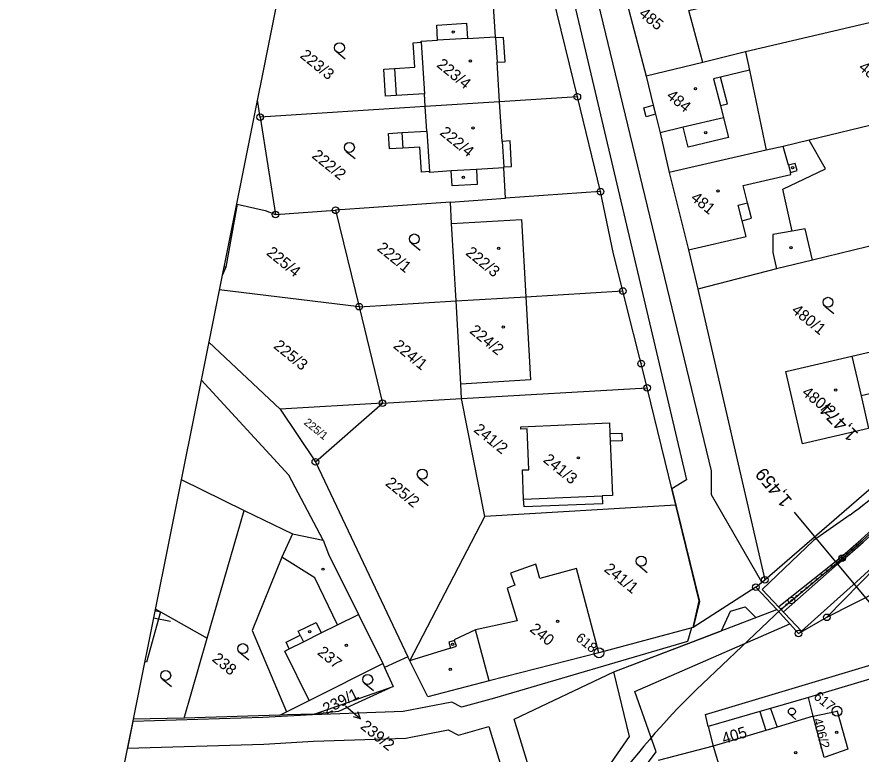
# Model space of a CAD drawing. Extents: x -548552 to -543113, y -1131925 to -1123599.
# Drawn here: x -548195.3 to -548067.8, y -1130297.8 to -1130186.3 of the extents above; entities that cross this region are included whole.
import ezdxf

# ---------------------------------------------------------------- set-up
doc = ezdxf.new("R2010")
doc.units = 0
for name, color, linetype in [('Hranice parcel', 7, 'Continuous'), ('HRANY', 7, 'Continuous'), ('Parcelní čísla', 7, 'Continuous'), ('Pop  PČ popisy', 7, 'Continuous'), ('Poz předměty', 7, 'Continuous'), ('Profile', 7, 'Continuous'), ('PROFILY', 7, 'Continuous'), ('STANIČENÍ', 7, 'Continuous'), ('STANIČENÍ PROFILY', 7, 'Continuous'), ('Vnitřní kresba', 7, 'Continuous'), ('Věcná břemena k části', 7, 'Continuous'), ('Značky bodu BP', 7, 'Continuous'), ('Značky budov', 7, 'Continuous'), ('Značky kultur', 7, 'Continuous')]:
    doc.layers.add(name, color=color, linetype=linetype)

msp = doc.modelspace()

# ---------------------------------------------------------------- linework, layer by layer
at = {"layer": 'Hranice parcel'}
for p, q in [((-548104.07, -1130180.72), (-548100.28, -1130195.31)), ((-548045.27, -1130182.22), (-548085.24, -1130191.6)), ((-548110.66, -1130198.42), (-548114.33, -1130183.31)), ((-548085.24, -1130191.6), (-548091.72, -1130193.2)), ((-548091.72, -1130193.2), (-548100.28, -1130195.31)), ((-548107.17, -1130212.74), (-548110.66, -1130198.42)), ((-548046.64, -1130197.95), (-548075.62, -1130204.95)), ((-548158.59, -1130201.47), (-548159, -1130198.89)), ((-548133.63, -1130199.88), (-548158.59, -1130201.47)), ((-548158.59, -1130201.47), (-548156.28, -1130216.19)), ((-548082.13, -1130206.49), (-548096.78, -1130209.85)), ((-548129.83, -1130214.33), (-548121.49, -1130213.75)), ((-548107.17, -1130212.74), (-548121.49, -1130213.75)), ((-548129.83, -1130214.33), (-548147.18, -1130215.56)), ((-548156.28, -1130216.19), (-548147.18, -1130215.56)), ((-548147.18, -1130215.56), (-548143.63, -1130230.13)), ((-548048.05, -1130216.47), (-548075.12, -1130223.11)), ((-548143.63, -1130230.13), (-548164.75, -1130227.58)), ((-548092.47, -1130227.49), (-548082.32, -1130271.41)), ((-548143.63, -1130230.13), (-548128.99, -1130229.26)), ((-548143.63, -1130230.13), (-548140.09, -1130244.7)), ((-548128.15, -1130244.02), (-548100.11, -1130242.41)), ((-548095.77, -1130260.16), (-548100.11, -1130242.41)), ((-548140.09, -1130244.7), (-548128.15, -1130244.02)), ((-548124.64, -1130261.87), (-548128.15, -1130244.02)), ((-548140.09, -1130244.7), (-548155.57, -1130245.6)), ((-548155.57, -1130245.6), (-548150.24, -1130253.57)), ((-548150.24, -1130253.57), (-548140.09, -1130244.7)), ((-548150.24, -1130253.57), (-548136.25, -1130283.07)), ((-548166.57, -1130280.26), (-548160.98, -1130260.95)), ((-548160.98, -1130260.95), (-548153.72, -1130264.49)), ((-548095.77, -1130260.16), (-548124.64, -1130261.87)), ((-548135.97, -1130283.66), (-548124.64, -1130261.87)), ((-548072.97, -1130277.09), (-548044.53, -1130262.59)), ((-548153.72, -1130264.49), (-548149.07, -1130265.45)), ((-548083.69, -1130272.53), (-548082.32, -1130271.41)), ((-548083.69, -1130272.53), (-548093.18, -1130278.62)), ((-548080.54, -1130275.93), (-548083.69, -1130272.53)), ((-548174.42, -1130275.83), (-548173.65, -1130276.27)), ((-548080.54, -1130275.93), (-548078.57, -1130278.07)), ((-548173.65, -1130276.27), (-548166.57, -1130280.26)), ((-548093.18, -1130278.62), (-548107.39, -1130282.45)), ((-548170.06, -1130292.33), (-548166.57, -1130280.26)), ((-548136.25, -1130283.07), (-548139.78, -1130284.7)), ((-548135.97, -1130283.66), (-548136.25, -1130283.07)), ((-548140.06, -1130284.06), (-548139.78, -1130284.7)), ((-548139.78, -1130284.7), (-548138.51, -1130287.56)), ((-548062.95, -1130285.35), (-548075.73, -1130289.2)), ((-548150.4, -1130291.75), (-548138.51, -1130287.56)), ((-548075.03, -1130292.04), (-548075.73, -1130289.2)), ((-548155.62, -1130291.87), (-548154.62, -1130291.38)), ((-548170.06, -1130292.33), (-548177.76, -1130292.47)), ((-548155.62, -1130291.87), (-548170.06, -1130292.33)), ((-548073.38, -1130298.29), (-548075.03, -1130292.04)), ((-548090.88, -1130293.58), (-548090.14, -1130296.58)), ((-548090.14, -1130296.58), (-548098.47, -1130298.72))]:
    msp.add_line(p, q, dxfattribs=at)
for points in [[(-548091.72, -1130193.2), (-548093.82, -1130185.35), (-548089.98, -1130184.43), (-548091.64, -1130177.8)], [(-548133.63, -1130199.88), (-548133.76, -1130197.94), (-548138.04, -1130198.21), (-548139.65, -1130198.31), (-548139.91, -1130194.22), (-548138.31, -1130194.12), (-548135.22, -1130193.92), (-548135.45, -1130190.23), (-548134.25, -1130190.15), (-548134.26, -1130190), (-548131.77, -1130189.86), (-548131.9, -1130187.57), (-548127.41, -1130187.29), (-548127.27, -1130189.6), (-548123.03, -1130189.33), (-548123.38, -1130183.93)], [(-548085.24, -1130191.6), (-548084.63, -1130194.39), (-548082.13, -1130206.49)], [(-548100.28, -1130195.31), (-548099.18, -1130199.65), (-548098.83, -1130201.03), (-548098.13, -1130203.83), (-548096.78, -1130209.85)], [(-548110.66, -1130198.42), (-548122.41, -1130199.17), (-548133.63, -1130199.88)], [(-548121.49, -1130213.75), (-548121.77, -1130209.14), (-548125.92, -1130209.37), (-548125.79, -1130211.67), (-548129.59, -1130211.88), (-548129.72, -1130209.58), (-548133, -1130209.86), (-548133.01, -1130209.71), (-548134.21, -1130209.79), (-548134.45, -1130206), (-548137.05, -1130206.16), (-548139.04, -1130206.29), (-548139.19, -1130203.94), (-548137.19, -1130203.82), (-548133.4, -1130203.58), (-548133.63, -1130199.88)], [(-548075.62, -1130204.95), (-548079.55, -1130205.9), (-548082.13, -1130206.49)], [(-548075.12, -1130223.11), (-548076.23, -1130218.37), (-548078.2, -1130218.72), (-548079.62, -1130212.37), (-548073.16, -1130209.27), (-548075.62, -1130204.95)], [(-548096.78, -1130209.85), (-548093.87, -1130221.54), (-548092.47, -1130227.49)], [(-548103.79, -1130227.76), (-548105.2, -1130222.13), (-548107.17, -1130212.74)], [(-548162.04, -1130214.65), (-548163.79, -1130224.15), (-548164.29, -1130225.32)], [(-548162.15, -1130214.62), (-548162.04, -1130214.65)], [(-548162.04, -1130214.65), (-548157.83, -1130215.6), (-548156.28, -1130216.19)], [(-548128.99, -1130229.26), (-548129.65, -1130217.57), (-548129.83, -1130214.33)], [(-548082.32, -1130271.41), (-548063.26, -1130254.9), (-548056.04, -1130246.51), (-548051.23, -1130238.46), (-548049.32, -1130228.45), (-548048.05, -1130216.47)], [(-548075.12, -1130223.11), (-548080.57, -1130224.42), (-548092.47, -1130227.49)], [(-548128.99, -1130229.26), (-548118.46, -1130228.64), (-548103.79, -1130227.76)], [(-548100.11, -1130242.41), (-548101.01, -1130238.74), (-548101.23, -1130237.96), (-548103.19, -1130230.2), (-548103.79, -1130227.76)], [(-548128.15, -1130244.02), (-548128.28, -1130241.84), (-548128.99, -1130229.26)], [(-548166.34, -1130235.5), (-548155.57, -1130245.6)], [(-548067.8, -1130243.63), (-548066.66, -1130248.54), (-548076.65, -1130250.85), (-548079.17, -1130239.94), (-548069.19, -1130237.63), (-548066.36, -1130236.97), (-548065.95, -1130238.78), (-548064.53, -1130238.45), (-548064.15, -1130240.11), (-548065.56, -1130240.43), (-548064.97, -1130242.97), (-548067.8, -1130243.63)], [(-548042.54, -1130238.31), (-548047.06, -1130249.21), (-548055.45, -1130259.19), (-548072.97, -1130277.09)], [(-548149.07, -1130265.45), (-548154.27, -1130255.59), (-548167.48, -1130241.21)], [(-548105.35, -1130258.67), (-548106.93, -1130258.73), (-548106.87, -1130259.91), (-548118.71, -1130260.39), (-548118.77, -1130259.21), (-548118.94, -1130254.81), (-548117.98, -1130254.77), (-548118.23, -1130248.59), (-548119.19, -1130248.63), (-548119.2, -1130248.28), (-548105.79, -1130247.71), (-548105.73, -1130249.3), (-548103.93, -1130249.23), (-548103.88, -1130250.39), (-548105.68, -1130250.46), (-548105.35, -1130258.67)], [(-548170.5, -1130256.26), (-548160.98, -1130260.95)], [(-548093.18, -1130278.62), (-548092.23, -1130274.61), (-548095.77, -1130260.16)], [(-548153.72, -1130264.49), (-548155.32, -1130268), (-548159.77, -1130279.08), (-548154.62, -1130291.38)], [(-548149.07, -1130265.45), (-548148.25, -1130267.54), (-548143.73, -1130276.65), (-548140.06, -1130284.06)], [(-548107.39, -1130282.45), (-548110.8, -1130269.73), (-548116.34, -1130271.21), (-548116.95, -1130269.06), (-548120.75, -1130270.39), (-548120.1, -1130272.22), (-548121.24, -1130272.66), (-548119.77, -1130277.63), (-548126.04, -1130279), (-548129.27, -1130280.51), (-548129.23, -1130280.61), (-548130.08, -1130280.86), (-548129.8, -1130281.75), (-548135.35, -1130283.46), (-548135.97, -1130283.66)], [(-548174.47, -1130276.07), (-548173.65, -1130276.27)], [(-548127.21, -1130330.42), (-548102.76, -1130295.13), (-548105.14, -1130285.34), (-548080.54, -1130275.93)], [(-548173.65, -1130276.27), (-548175.74, -1130283.85), (-548176.01, -1130283.78)], [(-548078.57, -1130278.07), (-548077.23, -1130279.52), (-548072.97, -1130277.09)], [(-548106.22, -1130307.42), (-548098.75, -1130297.44), (-548101.99, -1130288.31), (-548078.57, -1130278.07)], [(-548090.88, -1130293.58), (-548091.31, -1130291.8), (-548051.49, -1130279.84)], [(-548107.39, -1130282.45), (-548123.98, -1130286.67), (-548133.24, -1130289.1), (-548135.97, -1130283.66)], [(-548154.62, -1130291.38), (-548151.19, -1130289.65), (-548140.06, -1130284.06)], [(-548138.51, -1130287.56), (-548146.76, -1130291.32), (-548150.4, -1130291.75)], [(-548075.73, -1130289.2), (-548081.5, -1130290.86), (-548083.08, -1130291.32), (-548090.88, -1130293.58)], [(-548075.03, -1130292.04), (-548071.43, -1130291.29), (-548069.81, -1130297.04), (-548073.38, -1130298.29)], [(-548150.4, -1130291.75), (-548154.43, -1130291.84), (-548155.62, -1130291.87)], [(-548075.03, -1130292.04), (-548080.47, -1130293.67), (-548082.19, -1130294.19), (-548090.14, -1130296.58)]]:
    msp.add_lwpolyline(points, dxfattribs=at)
at = {"layer": 'HRANY'}
msp.add_line((-548076.79, -1130279.17), (-548082.73, -1130272.9), dxfattribs=at)
at = {"layer": 'Pop  PČ popisy'}
for p, q in [((-548145.68, -1130290.45), (-548143.42, -1130292.43)), ((-548143.42, -1130292.43), (-548143.84, -1130291.39)), ((-548143.42, -1130292.43), (-548144.5, -1130292.15))]:
    msp.add_line(p, q, dxfattribs=at)
at = {"layer": 'Poz předměty'}
for p, q in [((-548069.45, -1130261.58), (-548074.97, -1130265.48)), ((-548074.97, -1130265.48), (-548082.73, -1130272.9)), ((-548071.67, -1130268.68), (-548071.38, -1130268.44)), ((-548071.67, -1130268.68), (-548080.23, -1130275.48)), ((-548071.35, -1130269.06), (-548079.52, -1130276.24)), ((-548071.35, -1130269.06), (-548071.06, -1130268.82)), ((-548068.46, -1130271.71), (-548076.79, -1130279.17))]:
    msp.add_line(p, q, dxfattribs=at)
for centre, radius, start, end in [((-548100.6, -1130217.51), 53.97, 305.2478, 332.4908), ((-548157.7, -1130165.02), 134.71, 309.8503, 320.5371), ((-548157.7, -1130165.02), 134.96, 309.8503, 320.5371), ((-548157.7, -1130165.02), 135.21, 309.8503, 320.5371), ((-548177.25, -1130150.16), 163.12, 311.83, 320.933)]:
    msp.add_arc(centre, radius, start, end, dxfattribs=at)
at = {"layer": 'Profile'}
for p, q in [((-548149.12, -1130149.61), (-548172.23, -1130264.89)), ((-548149.12, -1130149.61), (-548172.23, -1130264.89)), ((-548172.23, -1130264.89), (-548195.34, -1130380.18)), ((-548172.23, -1130264.89), (-548195.34, -1130380.18)), ((-548172.23, -1130264.89), (-548195.34, -1130380.18)), ((-548172.11, -1130277.74), (-548174.7, -1130277.23))]:
    msp.add_line(p, q, dxfattribs=at)
at = {"layer": 'PROFILY'}
msp.add_lwpolyline([(-548077.91, -1130261.19), (-548065.1, -1130276.55)], dxfattribs=at)
at = {"layer": 'STANIČENÍ'}
for p, q in [((-548079.88, -1130275.86), (-548071.22, -1130268.63)), ((-548091.74, -1130287.12), (-548079.88, -1130275.86))]:
    msp.add_line(p, q, dxfattribs=at)
for centre, radius in [((-548069.13, -1130266.85), 0.1), ((-548068.38, -1130266.19), 0.1), ((-548070.64, -1130268.14), 0.5), ((-548070.64, -1130268.14), 0.1), ((-548069.89, -1130267.5), 0.1), ((-548072.15, -1130269.41), 0.1), ((-548071.39, -1130268.76), 0.1), ((-548073.69, -1130270.69), 0.1), ((-548072.92, -1130270.05), 0.1), ((-548075.22, -1130271.97), 0.1), ((-548074.45, -1130271.33), 0.1), ((-548076.76, -1130273.25), 0.1), ((-548075.99, -1130272.61), 0.1), ((-548078.29, -1130274.53), 0.5), ((-548078.29, -1130274.53), 0.1), ((-548077.53, -1130273.89), 0.1), ((-548079.83, -1130275.82), 0.1), ((-548079.06, -1130275.17), 0.1)]:
    msp.add_circle(centre, radius, dxfattribs=at)
msp.add_arc((-548014.4, -1130368.59), 112.33, 133.5105, 144.1048, dxfattribs=at)
at = {"layer": 'Vnitřní kresba'}
for p, q in [((-548123.02, -1130189.49), (-548123.03, -1130189.33)), ((-548121.82, -1130189.42), (-548123.02, -1130189.49)), ((-548123.02, -1130189.49), (-548122.79, -1130193.18)), ((-548121.59, -1130193.1), (-548121.82, -1130189.42)), ((-548134.25, -1130190.15), (-548133.76, -1130197.94)), ((-548127.27, -1130189.6), (-548131.77, -1130189.86)), ((-548122.79, -1130193.18), (-548121.59, -1130193.1)), ((-548122.41, -1130199.17), (-548122.79, -1130193.18)), ((-548138.31, -1130194.12), (-548138.04, -1130198.21)), ((-548084.63, -1130194.39), (-548089.01, -1130195.42)), ((-548089.01, -1130195.42), (-548090.08, -1130195.67)), ((-548090.08, -1130195.67), (-548089.04, -1130199.74)), ((-548087.97, -1130199.46), (-548089.01, -1130195.42)), ((-548122.02, -1130205.16), (-548122.41, -1130199.17)), ((-548100.59, -1130200.06), (-548099.18, -1130199.65)), ((-548089.04, -1130199.74), (-548087.97, -1130199.46)), ((-548100.24, -1130201.41), (-548100.59, -1130200.06)), ((-548089.04, -1130199.74), (-548088.58, -1130201.58)), ((-548098.83, -1130201.03), (-548100.24, -1130201.41)), ((-548088.58, -1130201.58), (-548094.68, -1130203.02)), ((-548094.68, -1130203.02), (-548098.13, -1130203.83)), ((-548137.19, -1130203.82), (-548137.05, -1130206.16)), ((-548133.4, -1130203.58), (-548133.01, -1130209.71)), ((-548120.82, -1130205.08), (-548122.02, -1130205.16)), ((-548122.02, -1130205.16), (-548121.78, -1130208.99)), ((-548120.59, -1130208.92), (-548120.82, -1130205.08)), ((-548078.77, -1130208.74), (-548079.55, -1130205.9)), ((-548077.77, -1130208.47), (-548078.77, -1130208.74)), ((-548077.47, -1130209.57), (-548077.77, -1130208.47)), ((-548125.92, -1130209.37), (-548129.72, -1130209.58)), ((-548121.78, -1130208.99), (-548120.59, -1130208.92)), ((-548121.77, -1130209.14), (-548121.78, -1130208.99)), ((-548078.77, -1130208.74), (-548078.48, -1130209.83)), ((-548078.48, -1130209.83), (-548077.47, -1130209.57)), ((-548078.4, -1130210.14), (-548078.48, -1130209.83)), ((-548085.63, -1130211.81), (-548078.4, -1130210.14)), ((-548084.96, -1130214.44), (-548085.63, -1130211.81)), ((-548086.38, -1130214.81), (-548084.96, -1130214.44)), ((-548085.78, -1130217.14), (-548086.38, -1130214.81)), ((-548084.36, -1130216.76), (-548084.96, -1130214.44)), ((-548129.65, -1130217.57), (-548119.12, -1130216.95)), ((-548119.12, -1130216.95), (-548118.46, -1130228.64)), ((-548085.78, -1130217.14), (-548084.36, -1130216.76)), ((-548085.17, -1130219.52), (-548085.78, -1130217.14)), ((-548078.2, -1130218.72), (-548081.11, -1130219.23)), ((-548093.87, -1130221.54), (-548085.17, -1130219.52)), ((-548081.11, -1130219.23), (-548081.14, -1130221.95)), ((-548081.14, -1130221.95), (-548080.57, -1130224.42)), ((-548164.05, -1130224.08), (-548163.79, -1130224.15)), ((-548118.46, -1130228.64), (-548117.75, -1130241.21)), ((-548069.19, -1130237.63), (-548067.8, -1130243.63)), ((-548117.75, -1130241.21), (-548128.28, -1130241.84)), ((-548105.73, -1130249.3), (-548105.68, -1130250.46)), ((-548118.77, -1130259.21), (-548106.93, -1130258.73)), ((-548150.31, -1130271.1), (-548155.32, -1130268)), ((-548146.88, -1130278.22), (-548150.31, -1130271.1)), ((-548146.88, -1130278.22), (-548143.73, -1130276.65)), ((-548152.85, -1130279.18), (-548150.14, -1130277.85)), ((-548150.14, -1130277.85), (-548149.34, -1130279.45)), ((-548149.34, -1130279.45), (-548146.88, -1130278.22)), ((-548154.65, -1130280.86), (-548152.53, -1130279.8)), ((-548152.53, -1130279.8), (-548152.85, -1130279.18)), ((-548152.53, -1130279.8), (-548152.03, -1130280.78)), ((-548152.03, -1130280.78), (-548149.34, -1130279.45)), ((-548123.98, -1130286.67), (-548126.04, -1130279)), ((-548154.18, -1130281.85), (-548154.65, -1130280.86)), ((-548154.18, -1130281.85), (-548152.03, -1130280.78)), ((-548128.92, -1130281.47), (-548129.23, -1130280.61)), ((-548154.85, -1130282.19), (-548154.18, -1130281.85)), ((-548151.19, -1130289.65), (-548154.85, -1130282.19)), ((-548129.8, -1130281.75), (-548128.92, -1130281.47)), ((-548083.08, -1130291.32), (-548082.19, -1130294.19)), ((-548081.5, -1130290.86), (-548080.47, -1130293.67)), ((-548090.14, -1130296.58), (-548087.59, -1130305.12))]:
    msp.add_line(p, q, dxfattribs=at)
msp.add_lwpolyline([(-548088.58, -1130201.58), (-548087.8, -1130204.54), (-548093.94, -1130206.03), (-548094.68, -1130203.02)], dxfattribs=at)
at = {"layer": 'Věcná břemena k části'}
msp.add_line((-548177.83, -1130292.82), (-548178.63, -1130296.85), dxfattribs=at)
for points in [[(-548145.87, -1130336.95), (-548116.53, -1130315.01), (-548114.29, -1130311.78), (-548120.2, -1130292.47), (-548105.14, -1130285.34), (-548088.88, -1130279.12), (-548087.54, -1130276.16), (-548085.32, -1130275.51), (-548083.67, -1130277.13), (-548080.54, -1130275.93), (-548083.69, -1130272.53), (-548082.78, -1130271.8), (-548090.39, -1130258.59), (-548090.37, -1130254.97), (-548111.95, -1130165.69), (-548119, -1130135.35), (-548120.56, -1130135.72), (-548121.43, -1130132.19), (-548123.07, -1130122.67), (-548122, -1130122.41), (-548125.43, -1130107.67), (-548132.67, -1130075.26), (-548133.26, -1130070.5)], [(-548135.39, -1130081.11), (-548094.16, -1130256.3), (-548096.38, -1130257.65), (-548092.22, -1130274.71), (-548093.18, -1130278.62), (-548093.39, -1130278.68), (-548094.01, -1130280.76), (-548123.19, -1130289.32), (-548128.17, -1130290.65), (-548129.61, -1130289.94), (-548137, -1130291.34), (-548150.68, -1130291.82), (-548158.2, -1130292.25), (-548177.83, -1130292.82)], [(-548178.63, -1130296.85), (-548158.02, -1130296.25), (-548150.5, -1130295.81), (-548136.55, -1130295.34), (-548130.19, -1130294.11), (-548128.6, -1130294.9), (-548124.03, -1130293.58), (-548118.56, -1130311.53), (-548144.69, -1130331.08)]]:
    msp.add_lwpolyline(points, dxfattribs=at)
at = {"layer": 'Značky bodu BP'}
for centre, radius in [((-548110.66, -1130198.42), 0.5), ((-548110.66, -1130198.42), 0.0303), ((-548158.59, -1130201.47), 0.5), ((-548158.59, -1130201.47), 0.0303), ((-548107.17, -1130212.74), 0.5), ((-548107.17, -1130212.74), 0.0303), ((-548156.28, -1130216.19), 0.5), ((-548156.28, -1130216.19), 0.0303), ((-548147.18, -1130215.56), 0.5), ((-548147.18, -1130215.56), 0.0303), ((-548103.79, -1130227.76), 0.5), ((-548103.79, -1130227.76), 0.0303), ((-548143.63, -1130230.13), 0.5), ((-548143.63, -1130230.13), 0.0303), ((-548101.01, -1130238.74), 0.5), ((-548101.01, -1130238.74), 0.0303), ((-548100.11, -1130242.41), 0.5), ((-548100.11, -1130242.41), 0.0303), ((-548140.09, -1130244.7), 0.5), ((-548140.09, -1130244.7), 0.0303), ((-548150.24, -1130253.57), 0.5), ((-548150.24, -1130253.57), 0.0303), ((-548082.32, -1130271.41), 0.5), ((-548083.69, -1130272.53), 0.5), ((-548082.32, -1130271.41), 0.0303), ((-548083.69, -1130272.53), 0.0303), ((-548072.97, -1130277.09), 0.5), ((-548072.97, -1130277.09), 0.0303), ((-548077.23, -1130279.52), 0.5), ((-548077.23, -1130279.52), 0.0303), ((-548107.39, -1130282.45), 0.75), ((-548107.39, -1130282.45), 0.03), ((-548071.43, -1130291.28), 0.75), ((-548071.43, -1130291.28), 0.03)]:
    msp.add_circle(centre, radius, dxfattribs=at)
at = {"layer": 'Značky budov'}
for centre in [(-548129.42, -1130188.61), (-548126.81, -1130192.98), (-548092.81, -1130197.17), (-548126.44, -1130203.11), (-548091.26, -1130203.82), (-548078.13, -1130209.11), (-548127.88, -1130210.59), (-548089.39, -1130212.64), (-548122.54, -1130221.33), (-548078.4, -1130221.22), (-548121.85, -1130233.21), (-548071.61, -1130242.74), (-548110.5, -1130252.98), (-548149.09, -1130269.81), (-548113.64, -1130277.69), (-548151.08, -1130279.25), (-548145.55, -1130281.34), (-548129.5, -1130281.16), (-548129.87, -1130284.95), (-548071.46, -1130294.46), (-548077.67, -1130297.55)]:
    msp.add_circle(centre, 0.175, dxfattribs=at)
at = {"layer": 'Značky kultur'}
for p, q in [((-548147.07, -1130191.57), (-548145.72, -1130192.68)), ((-548145.58, -1130206.65), (-548144.22, -1130207.75)), ((-548135.76, -1130220.47), (-548134.41, -1130221.58)), ((-548073.26, -1130230.04), (-548071.9, -1130231.14)), ((-548134.56, -1130256.03), (-548133.2, -1130257.14)), ((-548101.49, -1130269.18), (-548100.13, -1130270.29)), ((-548161.67, -1130282.4), (-548160.31, -1130283.51)), ((-548173.33, -1130286.45), (-548171.97, -1130287.56)), ((-548142.8, -1130287.06), (-548141.44, -1130288.16)), ((-548078.58, -1130291.74), (-548077.63, -1130292.52))]:
    msp.add_line(p, q, dxfattribs=at)
for centre, radius in [((-548146.6, -1130190.99), 0.75), ((-548145.1, -1130206.06), 0.75), ((-548135.29, -1130219.89), 0.75), ((-548072.79, -1130229.46), 0.75), ((-548134.09, -1130255.45), 0.75), ((-548101.01, -1130268.6), 0.75), ((-548161.2, -1130281.82), 0.75), ((-548172.85, -1130285.87), 0.75), ((-548142.33, -1130286.48), 0.75), ((-548078.25, -1130291.33), 0.525)]:
    msp.add_circle(centre, radius, dxfattribs=at)

# ---------------------------------------------------------------- texts
at = {"layer": 'Parcelní čísla'}
for s, height, rotation, p in [('485', 1.7, 320.8323, (-548101.47, -1130186.06)), ('223/3', 1.7, 320.8323, (-548152.67, -1130192.37)), ('223/4', 1.7, 320.8323, (-548132.03, -1130193.76)), ('483', 1.7, 320.8323, (-548068.29, -1130194.18)), ('484', 1.7, 320.8323, (-548097.32, -1130198.47)), ('222/4', 1.7, 320.8323, (-548131.56, -1130204.02)), ('222/2', 1.7, 320.8323, (-548150.89, -1130207.51)), ('481', 1.7, 320.8323, (-548093.65, -1130213.91)), ('225/4', 1.7, 320.8323, (-548157.76, -1130222.18)), ('222/1', 1.7, 320.8323, (-548141.04, -1130221.51)), ('222/3', 1.7, 320.8323, (-548127.65, -1130222.19)), ('480/1', 1.7, 320.8323, (-548078.41, -1130230.9)), ('224/2', 1.7, 320.8323, (-548127.06, -1130233.99)), ('225/3', 1.7, 320.8323, (-548156.67, -1130236.28)), ('224/1', 1.7, 320.8323, (-548138.59, -1130236.25)), ('480/2', 1.7, 320.8323, (-548076.87, -1130243.33)), ('225/1', 1.2, 320.8323, (-548152.07, -1130247.81)), ('241/2', 1.7, 320.8323, (-548126.44, -1130248.93)), ('241/3', 1.7, 320.8323, (-548115.94, -1130253.49)), ('225/2', 1.7, 320.8323, (-548139.79, -1130257.03)), ('241/1', 1.7, 320.8323, (-548106.74, -1130270.02)), ('240', 1.7, 320.8323, (-548117.97, -1130279.1)), ('238', 1.7, 320.8323, (-548165.96, -1130283.58)), ('237', 1.7, 320.8323, (-548150.06, -1130282.6)), ('239/1', 1.7, 26.8323, (-548148.6, -1130291.8)), ('239/2', 1.7, 320.8323, (-548143.56, -1130293.78)), ('406/2', 1.406, 284.8323, (-548075.05, -1130292.53)), ('405', 1.7, 16.8323, (-548088.52, -1130296.26))]:
    msp.add_text(s, height=height, rotation=rotation, dxfattribs=at).set_placement(p)
at = {"layer": 'STANIČENÍ PROFILY'}
for s, rotation, p in [('1,474', 134.7104, (-548068.1, -1130249.31)), ('1,459', 129.8503, (-548078.11, -1130259.4))]:
    msp.add_text(s, height=2, rotation=rotation, dxfattribs=at).set_placement(p)
at = {"layer": 'Značky bodu BP'}
for s, p in [('618', (-548111.04, -1130280.44)), ('617', (-548075.08, -1130289.28))]:
    msp.add_text(s, height=1.5, rotation=320.8323, dxfattribs=at).set_placement(p)

doc.saveas('drawing.dxf')
